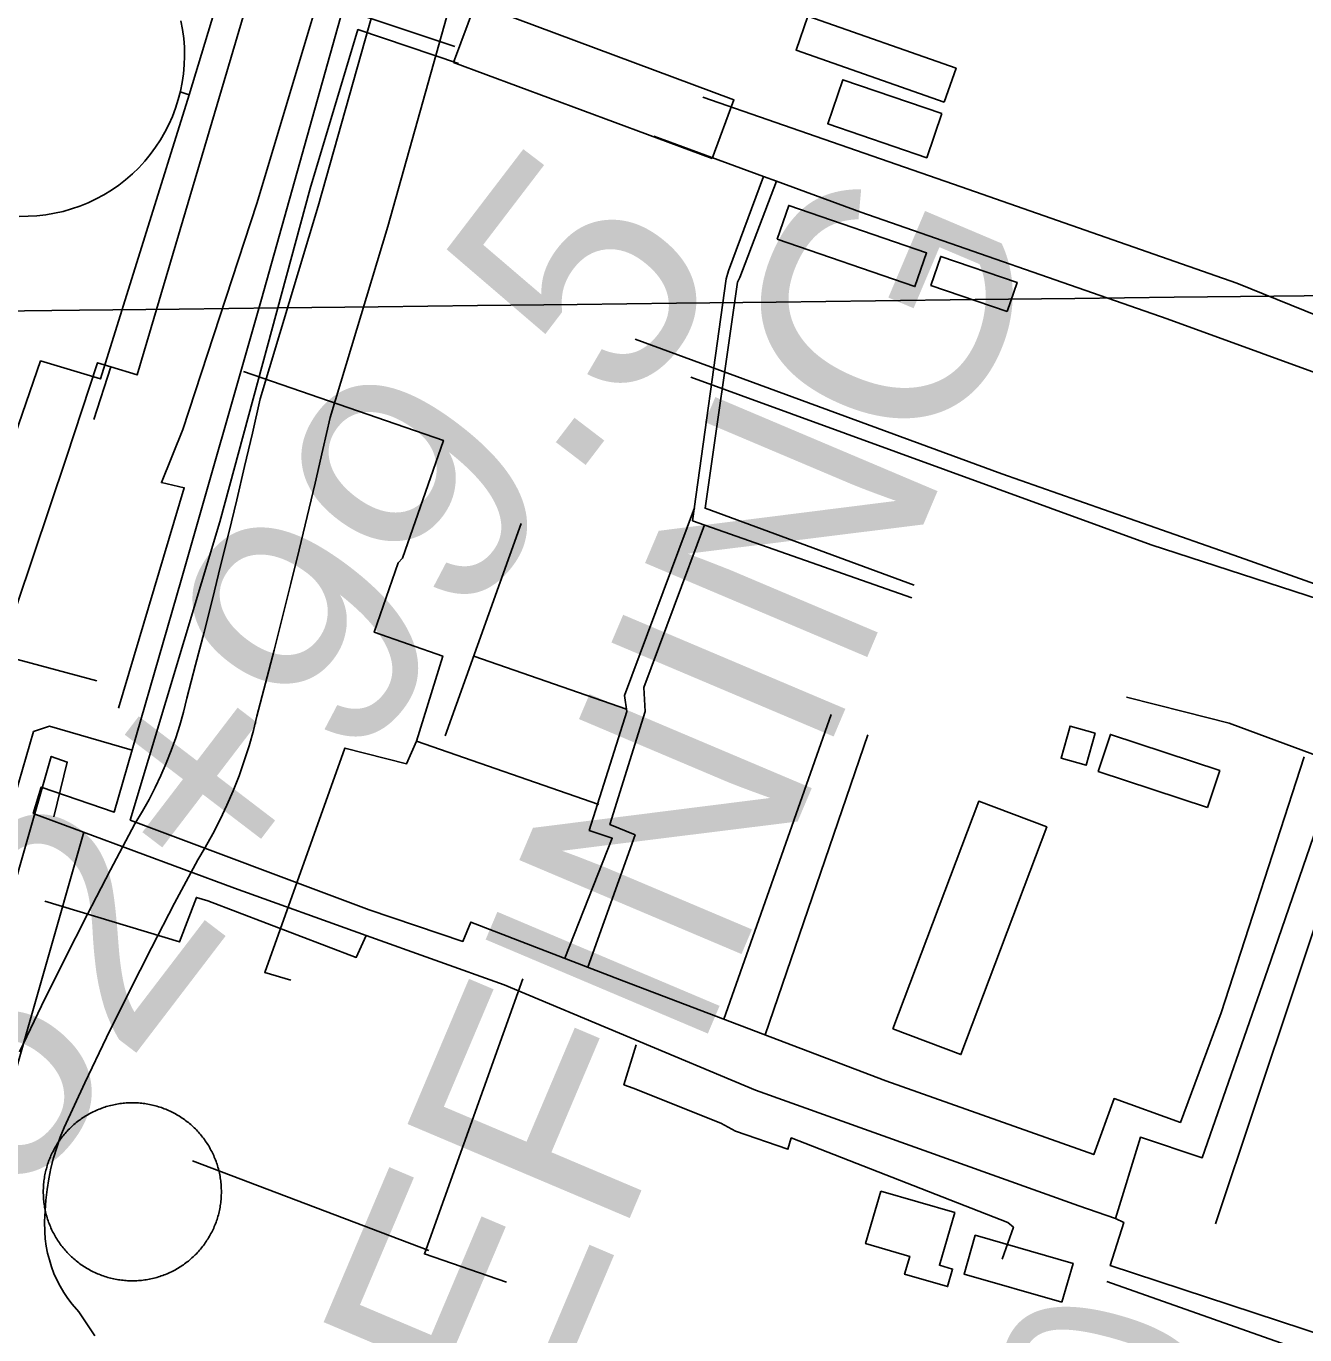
# Model space of a CAD drawing. Extents: x 3677843 to 3715951, y 511991 to 537744.
# Drawn here: x 3711251 to 3711780, y 523376 to 523919 of the extents above; entities that cross this region are included whole.
import ezdxf

# ---------------------------------------------------------------- set-up
doc = ezdxf.new("R2010")
doc.units = 0
for name, color, linetype in [('V-BLDG-OTLN', 7, 'Continuous'), ('V-CHAN-NAID', 7, 'Continuous'), ('V-DOMW-TANK', 7, 'Continuous'), ('V-GRID-MAJR', 7, 'Continuous'), ('V-RAIL-TRAK', 7, 'Continuous'), ('V-RIVR-RANG-IDEN', 7, 'Continuous'), ('V-ROAD-CNTR', 7, 'Continuous'), ('V-SURV-IDEN', 7, 'Continuous'), ('V-UTIL-LINE', 7, 'Continuous')]:
    doc.layers.add(name, color=color, linetype=linetype)

msp = doc.modelspace()

# ---------------------------------------------------------------- linework, layer by layer
at = {"layer": 'V-BLDG-OTLN'}
for points in [[(3711534.81, 523863.84), (3711427.65, 523903.67), (3711436.71, 523928.04), (3711543.87, 523888.21)], [(3711630.97, 523887.18), (3711569.61, 523908.73), (3711574.55, 523922.81), (3711635.91, 523901.26)], [(3711630.04, 523882.46), (3711623.79, 523864.19), (3711582.72, 523878.24), (3711588.97, 523896.51)], [(3711561.77, 523830.41), (3711566.6, 523844.41), (3711623.71, 523824.73), (3711618.89, 523810.74)], [(3711657.12, 523800.45), (3711625.5, 523811.23), (3711629.6, 523823.27), (3711661.23, 523812.5)], [(3711693.62, 523625.55), (3711689.88, 523612.33), (3711679.41, 523615.3), (3711683.15, 523628.51)], [(3711740.13, 523594.78), (3711694.81, 523609.77), (3711699.87, 523625.06), (3711745.18, 523610.08)], [(3711609.7, 523502.97), (3711645.32, 523597.39), (3711673.52, 523586.74), (3711637.9, 523492.33)], [(3711604.7, 523435.73), (3711635.38, 523426.84), (3711629.04, 523404.99), (3711634.5, 523403.41), (3711632.39, 523396.15), (3711614.58, 523401.31), (3711616.72, 523408.69), (3711598.4, 523414)], [(3711679.8, 523389.69), (3711639.21, 523401.38), (3711643.84, 523417.46), (3711684.44, 523405.77)]]:
    msp.add_lwpolyline(points, close=True, dxfattribs=at)
at = {"layer": 'V-DOMW-TANK'}
for points in [[(3711314.67, 523920.86), (3711315.34, 523917.26), (3711315.82, 523913.63), (3711316.1, 523909.98), (3711316.18, 523906.31), (3711316.05, 523902.65), (3711315.73, 523899), (3711315.21, 523895.38)], [(3711315.21, 523895.38), (3711314.49, 523891.79), (3711313.57, 523888.24), (3711312.46, 523884.75), (3711311.17, 523881.32), (3711309.68, 523877.98), (3711308.02, 523874.71), (3711306.18, 523871.54), (3711304.16, 523868.48), (3711301.99, 523865.54), (3711299.65, 523862.72), (3711297.17, 523860.02), (3711294.54, 523857.47), (3711291.77, 523855.07), (3711288.88, 523852.82)], [(3711288.88, 523852.82), (3711285.87, 523850.73), (3711282.75, 523848.82), (3711279.53, 523847.07), (3711276.22, 523845.51), (3711272.83, 523844.12), (3711269.36, 523842.93), (3711265.84, 523841.93), (3711262.27, 523841.12), (3711258.65, 523840.51), (3711255.02, 523840.09), (3711251.36, 523839.88), (3711247.7, 523839.87)], [(3711257.84, 523439.34), (3711257.91, 523439.98), (3711257.99, 523440.62), (3711258.09, 523441.26), (3711258.2, 523441.89), (3711258.31, 523442.53), (3711258.44, 523443.16), (3711258.58, 523443.79), (3711258.73, 523444.41), (3711258.9, 523445.04), (3711259.07, 523445.66), (3711259.25, 523446.28), (3711259.44, 523446.89), (3711259.65, 523447.5), (3711259.86, 523448.11), (3711260.09, 523448.71), (3711260.33, 523449.31), (3711260.57, 523449.9), (3711260.83, 523450.49), (3711261.1, 523451.08), (3711261.37, 523451.66), (3711261.66, 523452.24), (3711261.96, 523452.81), (3711262.27, 523453.38), (3711262.58, 523453.94), (3711262.91, 523454.49), (3711263.25, 523455.04), (3711263.59, 523455.58), (3711263.95, 523456.12), (3711264.31, 523456.65), (3711264.69, 523457.18), (3711265.07, 523457.69), (3711265.47, 523458.21), (3711265.87, 523458.71), (3711266.28, 523459.2), (3711266.7, 523459.69), (3711267.12, 523460.18), (3711267.56, 523460.65), (3711268, 523461.12), (3711268.45, 523461.58), (3711268.91, 523462.03), (3711269.38, 523462.47), (3711269.85, 523462.91), (3711270.34, 523463.34), (3711270.83, 523463.75), (3711271.32, 523464.16), (3711271.83, 523464.56), (3711272.34, 523464.96), (3711272.86, 523465.34), (3711273.38, 523465.71), (3711273.91, 523466.08), (3711274.45, 523466.43), (3711274.99, 523466.78), (3711275.54, 523467.11), (3711276.1, 523467.44), (3711276.66, 523467.76), (3711277.23, 523468.06), (3711277.8, 523468.36), (3711278.37, 523468.65), (3711278.95, 523468.93), (3711279.54, 523469.19), (3711280.13, 523469.45), (3711280.73, 523469.7), (3711281.33, 523469.93), (3711281.93, 523470.16), (3711282.54, 523470.37), (3711283.15, 523470.58), (3711283.76, 523470.77), (3711284.38, 523470.95), (3711285, 523471.12), (3711285.62, 523471.29), (3711286.25, 523471.43), (3711286.88, 523471.57), (3711287.51, 523471.7), (3711288.15, 523471.82), (3711288.78, 523471.93), (3711289.42, 523472.02), (3711290.06, 523472.1), (3711290.7, 523472.18), (3711291.34, 523472.24), (3711291.98, 523472.29), (3711292.62, 523472.33), (3711293.27, 523472.36), (3711293.91, 523472.37), (3711294.55, 523472.38), (3711295.2, 523472.37), (3711295.84, 523472.35), (3711296.48, 523472.33), (3711297.13, 523472.29), (3711297.77, 523472.23), (3711298.41, 523472.18), (3711299.05, 523472.1), (3711299.69, 523472.02), (3711300.33, 523471.92), (3711300.96, 523471.81), (3711301.6, 523471.7), (3711302.23, 523471.57), (3711302.86, 523471.43), (3711303.48, 523471.28), (3711304.1, 523471.12), (3711304.73, 523470.94)], [(3711304.73, 523470.94), (3711305.34, 523470.76), (3711305.96, 523470.57), (3711306.57, 523470.36), (3711307.18, 523470.15), (3711307.78, 523469.92), (3711308.38, 523469.69), (3711308.97, 523469.44), (3711309.56, 523469.18), (3711310.15, 523468.91), (3711310.73, 523468.64), (3711311.31, 523468.35), (3711311.88, 523468.05), (3711312.45, 523467.74), (3711313.01, 523467.43), (3711313.56, 523467.1), (3711314.11, 523466.76), (3711314.65, 523466.42), (3711315.19, 523466.06), (3711315.72, 523465.69), (3711316.24, 523465.32), (3711316.76, 523464.94), (3711317.27, 523464.54), (3711317.78, 523464.14), (3711318.27, 523463.73), (3711318.76, 523463.31), (3711319.25, 523462.89), (3711319.72, 523462.45), (3711320.19, 523462.01), (3711320.65, 523461.56), (3711321.1, 523461.1), (3711321.54, 523460.63), (3711321.98, 523460.16), (3711322.4, 523459.67), (3711322.82, 523459.18), (3711323.23, 523458.69), (3711323.63, 523458.18), (3711324.02, 523457.67), (3711324.41, 523457.15), (3711324.78, 523456.63), (3711325.14, 523456.1), (3711325.5, 523455.56), (3711325.85, 523455.02), (3711326.18, 523454.47), (3711326.51, 523453.91), (3711326.82, 523453.35), (3711327.13, 523452.79), (3711327.43, 523452.21), (3711327.72, 523451.64), (3711328, 523451.05), (3711328.26, 523450.47), (3711328.52, 523449.88), (3711328.77, 523449.28), (3711329, 523448.68), (3711329.23, 523448.08), (3711329.44, 523447.47), (3711329.64, 523446.86), (3711329.84, 523446.25), (3711330.02, 523445.63), (3711330.19, 523445.01), (3711330.35, 523444.39), (3711330.5, 523443.76), (3711330.64, 523443.13), (3711330.77, 523442.5), (3711330.89, 523441.87), (3711330.99, 523441.23), (3711331.09, 523440.6), (3711331.17, 523439.96), (3711331.25, 523439.31), (3711331.31, 523438.67), (3711331.36, 523438.03), (3711331.4, 523437.39), (3711331.42, 523436.74), (3711331.44, 523436.1), (3711331.45, 523435.46), (3711331.44, 523434.81), (3711331.42, 523434.17), (3711331.4, 523433.52), (3711331.36, 523432.88), (3711331.31, 523432.24), (3711331.24, 523431.6), (3711331.17, 523430.96), (3711331.09, 523430.32), (3711330.99, 523429.68), (3711330.88, 523429.05), (3711330.77, 523428.41), (3711330.64, 523427.78), (3711330.5, 523427.16), (3711330.35, 523426.53), (3711330.19, 523425.91), (3711330.01, 523425.29), (3711329.83, 523424.67), (3711329.64, 523424.05), (3711329.43, 523423.44), (3711329.22, 523422.83), (3711328.99, 523422.23), (3711328.75, 523421.63), (3711328.51, 523421.04), (3711328.25, 523420.45), (3711327.98, 523419.86), (3711327.7, 523419.28)], [(3711272.83, 523405.62), (3711272.32, 523406), (3711271.81, 523406.4), (3711271.3, 523406.8), (3711270.81, 523407.21), (3711270.32, 523407.62), (3711269.83, 523408.05), (3711269.36, 523408.49), (3711268.89, 523408.93), (3711268.43, 523409.38), (3711267.98, 523409.84), (3711267.54, 523410.31), (3711267.1, 523410.79), (3711266.68, 523411.27), (3711266.26, 523411.76), (3711265.85, 523412.26), (3711265.45, 523412.76), (3711265.06, 523413.27), (3711264.67, 523413.79), (3711264.3, 523414.31), (3711263.94, 523414.84), (3711263.58, 523415.38), (3711263.23, 523415.93), (3711262.9, 523416.48), (3711262.57, 523417.03), (3711262.25, 523417.59), (3711261.95, 523418.16), (3711261.65, 523418.73), (3711261.36, 523419.3), (3711261.08, 523419.89), (3711260.82, 523420.47), (3711260.56, 523421.06), (3711260.31, 523421.66), (3711260.08, 523422.26), (3711259.85, 523422.86), (3711259.64, 523423.47), (3711259.43, 523424.08), (3711259.24, 523424.69), (3711259.06, 523425.31), (3711258.89, 523425.93), (3711258.73, 523426.55), (3711258.57, 523427.18), (3711258.44, 523427.81), (3711258.31, 523428.44), (3711258.19, 523429.08), (3711258.08, 523429.71), (3711257.99, 523430.35), (3711257.91, 523430.99), (3711257.83, 523431.63), (3711257.77, 523432.27), (3711257.72, 523432.91), (3711257.68, 523433.55), (3711257.66, 523434.2), (3711257.64, 523434.84), (3711257.63, 523435.48), (3711257.64, 523436.13), (3711257.66, 523436.77), (3711257.68, 523437.42), (3711257.72, 523438.06), (3711257.77, 523438.7), (3711257.84, 523439.34)], [(3711327.7, 523419.28), (3711327.42, 523418.7), (3711327.12, 523418.13), (3711326.81, 523417.57), (3711326.49, 523417.01), (3711326.17, 523416.45), (3711325.83, 523415.9), (3711325.48, 523415.36), (3711325.13, 523414.82), (3711324.76, 523414.29), (3711324.39, 523413.77), (3711324.01, 523413.25), (3711323.62, 523412.74), (3711323.21, 523412.23), (3711322.8, 523411.74), (3711322.38, 523411.25), (3711321.96, 523410.77), (3711321.52, 523410.29), (3711321.08, 523409.82), (3711320.63, 523409.36), (3711320.17, 523408.91), (3711319.7, 523408.47), (3711319.22, 523408.04), (3711318.74, 523407.61), (3711318.25, 523407.19), (3711317.75, 523406.78), (3711317.25, 523406.38), (3711316.74, 523405.99), (3711316.22, 523405.6), (3711315.7, 523405.23), (3711315.17, 523404.86), (3711314.63, 523404.51), (3711314.08, 523404.16), (3711313.54, 523403.83), (3711312.98, 523403.5), (3711312.42, 523403.18), (3711311.85, 523402.88), (3711311.28, 523402.58), (3711310.71, 523402.29), (3711310.12, 523402.02), (3711309.54, 523401.75), (3711308.95, 523401.49), (3711308.35, 523401.25), (3711307.75, 523401.01), (3711307.15, 523400.78), (3711306.54, 523400.57), (3711305.93, 523400.36), (3711305.32, 523400.17), (3711304.7, 523399.99), (3711304.08, 523399.82), (3711303.45, 523399.66), (3711302.83, 523399.51), (3711302.2, 523399.37), (3711301.57, 523399.24), (3711300.94, 523399.12), (3711300.3, 523399.02), (3711299.66, 523398.92), (3711299.02, 523398.84), (3711298.38, 523398.76), (3711297.74, 523398.7), (3711297.1, 523398.65), (3711296.46, 523398.61), (3711295.81, 523398.59), (3711295.17, 523398.57), (3711294.52, 523398.56), (3711293.88, 523398.57), (3711293.24, 523398.59), (3711292.59, 523398.62), (3711291.95, 523398.66), (3711291.31, 523398.71), (3711290.67, 523398.77), (3711290.02, 523398.84), (3711289.39, 523398.92), (3711288.75, 523399.02), (3711288.12, 523399.13), (3711287.48, 523399.24), (3711286.85, 523399.37), (3711286.22, 523399.51), (3711285.6, 523399.66), (3711284.97, 523399.82), (3711284.35, 523400), (3711283.73, 523400.18), (3711283.12, 523400.38), (3711282.51, 523400.58), (3711281.9, 523400.79), (3711281.3, 523401.02), (3711280.7, 523401.26), (3711280.1, 523401.5), (3711279.52, 523401.76), (3711278.93, 523402.03), (3711278.35, 523402.31), (3711277.77, 523402.59), (3711277.2, 523402.89), (3711276.63, 523403.2), (3711276.07, 523403.52), (3711275.52, 523403.84), (3711274.97, 523404.18), (3711274.43, 523404.53), (3711273.89, 523404.88), (3711273.36, 523405.24), (3711272.83, 523405.62)]]:
    msp.add_lwpolyline(points, dxfattribs=at)
at = {"layer": 'V-GRID-MAJR'}
msp.add_spline([(3697869.73, 523644.4), (3703148.43, 523705.43), (3708427.13, 523767.24), (3713705.82, 523829.82)], degree=3, dxfattribs=at)
at = {"layer": 'V-RAIL-TRAK'}
msp.add_lwpolyline([(3711502.89, 523789.01), (3711654.95, 523733.16), (3711686.41, 523722.12), (3711753.39, 523698.61), (3711820.27, 523674.83)], dxfattribs=at)
at = {"layer": 'V-ROAD-CNTR'}
for points in [[(3711247.79, 523493.48), (3711256.92, 523512.51), (3711266.25, 523531.44), (3711275.77, 523550.28), (3711285.48, 523569.01), (3711295.54, 523587.95), (3711298.76, 523593.27), (3711301.47, 523598.1), (3711304.01, 523603.04), (3711306.39, 523608.07), (3711308.6, 523613.18), (3711310.64, 523618.36), (3711312.5, 523623.61), (3711314.18, 523628.92), (3711315.68, 523634.29), (3711317.09, 523640.07), (3711320.71, 523653.87), (3711324.24, 523667.53), (3711327.72, 523681.22), (3711331.14, 523694.92), (3711334.51, 523708.65), (3711337.83, 523722.39), (3711341.09, 523736.14), (3711344.3, 523749.91), (3711347.56, 523764.2), (3711371.6, 523844.06), (3711407.14, 523970.56)], [(3711278.94, 523375.76), (3711272.36, 523385.66), (3711269.58, 523388.92), (3711267.8, 523391.28), (3711266.15, 523393.73), (3711264.64, 523396.28), (3711263.28, 523398.91), (3711262.07, 523401.61), (3711261.03, 523404.38), (3711260.14, 523407.2), (3711259.41, 523410.08), (3711258.85, 523412.99), (3711258.46, 523415.93), (3711258.24, 523418.83), (3711258.2, 523423.12), (3711258.35, 523427.59), (3711258.68, 523432.05), (3711259.21, 523436.48), (3711259.93, 523440.9), (3711260.83, 523445.27), (3711261.93, 523449.61), (3711263.21, 523453.9), (3711264.66, 523458.12), (3711266.25, 523462.14), (3711274.9, 523480.64), (3711283.9, 523499.39), (3711293.1, 523518.05), (3711302.48, 523536.61), (3711312.05, 523555.07), (3711321.64, 523573.13), (3711324.69, 523578.17), (3711327.9, 523583.9), (3711330.91, 523589.75), (3711333.73, 523595.69), (3711336.34, 523601.74), (3711338.75, 523607.86), (3711340.95, 523614.07), (3711342.94, 523620.36), (3711344.71, 523626.7), (3711346.17, 523632.72), (3711349.74, 523646.31), (3711353.3, 523660.08), (3711356.81, 523673.89), (3711360.26, 523687.71), (3711363.66, 523701.55), (3711367.01, 523715.41), (3711370.29, 523729.28), (3711373.53, 523743.16), (3711376.58, 523756.53), (3711400.4, 523835.68), (3711436.13, 523962.81)]]:
    msp.add_lwpolyline(points, dxfattribs=at)
at = {"layer": 'V-UTIL-LINE'}
for p, q in [((3711318.13, 523890.24), (3711314.41, 523891.48)), ((3711455.69, 523712.49), (3711424.22, 523624.46)), ((3711499.29, 523635.57), (3711436.05, 523657.56)), ((3711584.15, 523633.34), (3711539.65, 523507.08)), ((3711599.32, 523624.85), (3711556.76, 523500.55)), ((3711806.16, 523610.06), (3711743.42, 523422.22)), ((3711417.44, 523411.17), (3711319.46, 523448.29))]:
    msp.add_line(p, q, dxfattribs=at)
for points in [[(3711244.65, 523595.49), (3711198.76, 523612.28), (3711256.53, 523779.96), (3711281.37, 523772.45), (3711318.13, 523890.24), (3711397.77, 524153.37), (3711431.31, 524263.39)], [(3711357.97, 524014.25), (3711356.91, 524011.64), (3711366.02, 524009.53), (3711335.51, 523905.82), (3711296.54, 523774.16), (3711285.65, 523777.44), (3711278.6, 523755.65)], [(3711395.38, 524005.82), (3711391.61, 523996.82), (3711346.07, 523845.26), (3711315.53, 523751.48)], [(3711428.26, 523910.3), (3711381.84, 523925.8), (3711348.06, 523805.52), (3711314.73, 523689.01), (3711287.04, 523592.87), (3711256.73, 523603.21), (3711253.44, 523592.32), (3711336.81, 523561.28), (3711391.47, 523541.74), (3711448.59, 523521.32), (3711552.81, 523477.56), (3711686.86, 523429.61), (3711702.02, 523424.43), (3711712.35, 523458.06), (3711737.93, 523449.61), (3711765.19, 523527.76), (3711794.33, 523612.54)], [(3711780.12, 523615.82), (3711745.83, 523509.73), (3711728.9, 523464.25), (3711701.43, 523474.13), (3711692.96, 523450.92), (3711606.76, 523481.47), (3711498.28, 523522.86), (3711434.81, 523547.32), (3711431.51, 523539.27), (3711392.67, 523552.42), (3711293.67, 523589.58), (3711330.76, 523713.19), (3711368.3, 523851.47), (3711388.01, 523917.3), (3711429.7, 523903.2)], [(3711531.01, 523889.24), (3711638.05, 523852.11), (3711752.21, 523812.16), (3711847.42, 523773.58), (3711842.26, 523754.16), (3711723.37, 523797.42), (3711596.43, 523841.6), (3711561.44, 523854.46), (3711556.09, 523856.43), (3711510.7, 523873.11)], [(3711556.09, 523856.43), (3711541.59, 523817.34), (3711540.65, 523814.02), (3711526.69, 523713.65), (3711617.64, 523681.69)], [(3711561.44, 523854.46), (3711546.33, 523814.51), (3711545.39, 523812.61), (3711531.89, 523718.87), (3711618.57, 523686.9)], [(3711285.65, 523777.44), (3711280.16, 523779.15), (3711267.28, 523740.01), (3711239.56, 523658.07), (3711279.81, 523647.28)], [(3711340.63, 523775.59), (3711423.45, 523746.94), (3711406.54, 523698.19)], [(3711526.01, 523773.19), (3711716.75, 523703.66), (3711851.15, 523660), (3711949.12, 523624.3)], [(3711315.53, 523751.48), (3711306.62, 523729.49), (3711316.06, 523727.35), (3711288.83, 523635.94)], [(3711473.75, 523532.32), (3711493.41, 523582.01), (3711483.93, 523585.3), (3711499.44, 523634.55), (3711498.47, 523641.18), (3711527.45, 523719.09)], [(3711531.65, 523711.91), (3711506.51, 523644.51), (3711507.01, 523634.57), (3711492.45, 523587.68), (3711502.87, 523583.45), (3711483.26, 523528.65)], [(3711406.54, 523698.19), (3711404.66, 523696.29), (3711394.79, 523667.42), (3711423.19, 523657.56), (3711412.36, 523622.32)], [(3711706.59, 523640.48), (3711730.65, 523634.4), (3711749.06, 523629.73), (3711875.55, 523582.87), (3711882.63, 523580.06)], [(3711294.42, 523618.49), (3711260.26, 523628.45), (3711253.58, 523626.27), (3711186.53, 523395.18), (3711189.1, 523389.48), (3711245.94, 523372.33), (3711247.72, 523367.42), (3711241.68, 523342.24), (3711238.35, 523340.66), (3711180.52, 523357.82), (3711174.44, 523355.25), (3711108.97, 523128.19)], [(3711487.88, 523596.09), (3711412.36, 523622.32), (3711408.14, 523612.88), (3711382.66, 523619.42), (3711349.4, 523526.44), (3711360.25, 523523.17)], [(3711274.41, 523584.51), (3711240.96, 523467.35), (3711206.69, 523351.79), (3711171.96, 523229.13), (3711140.04, 523121.15), (3711136.73, 523115.94), (3711103.79, 523040.61), (3711062.81, 522958.17), (3711045.28, 522966.17), (3711098.02, 523077.04), (3711101.99, 523084.72), (3711116.39, 523112.58), (3711122.04, 523125.37), (3711115.88, 523128.67), (3711151.1, 523245.65), (3711186.29, 523370.67), (3711227.16, 523498.55), (3711260.95, 523616), (3711267.58, 523613.65), (3711261.96, 523590.92)], [(3711258.21, 523555.97), (3711314.05, 523539.08), (3711321.1, 523557.54), (3711325.83, 523556.13), (3711387.36, 523532.63), (3711391.47, 523541.74)], [(3711456.42, 523523.81), (3711415.56, 523409.75), (3711449.63, 523398.01)], [(3711503.41, 523496.35), (3711498.26, 523479.83), (3711502.04, 523478.43), (3711538.39, 523463.89), (3711544.52, 523460.61), (3711566.23, 523453.11), (3711567.64, 523457.84), (3711657.32, 523422.68), (3711659.69, 523420.8), (3711655, 523407.58)], [(3711702.02, 523424.43), (3711705.43, 523422.79), (3711699.81, 523404.86), (3711699.81, 523404.86), (3711829.6, 523362.26), (3711843.73, 523368.89), (3711947.09, 523333.77), (3711947.09, 523333.77), (3711926.49, 523271), (3711957.17, 523259.76), (3711956.23, 523256.45), (3712000.2, 523211.29), (3712069.78, 523213.29)], [(3711698.41, 523398.26), (3711831.04, 523351.42), (3711846.11, 523358.05), (3711942.39, 523326.22), (3711940.5, 523326.68), (3711923.19, 523271.47)]]:
    msp.add_lwpolyline(points, dxfattribs=at)

# ---------------------------------------------------------------- texts
at = {"layer": 'V-CHAN-NAID'}
msp.add_text('CHALMETTE REFINING', height=100, rotation=67.0595, dxfattribs=at).set_placement((3711093.86, 522463.4))
at = {"layer": 'V-RIVR-RANG-IDEN'}
msp.add_text('D-160', height=83, rotation=74.0553, dxfattribs=at).set_placement((3711662.34, 523086.17))
at = {"layer": 'V-SURV-IDEN'}
msp.add_text('152+99.5', height=100, rotation=52.6196, dxfattribs=at).set_placement((3711201.82, 523369.57))

doc.saveas('drawing.dxf')
